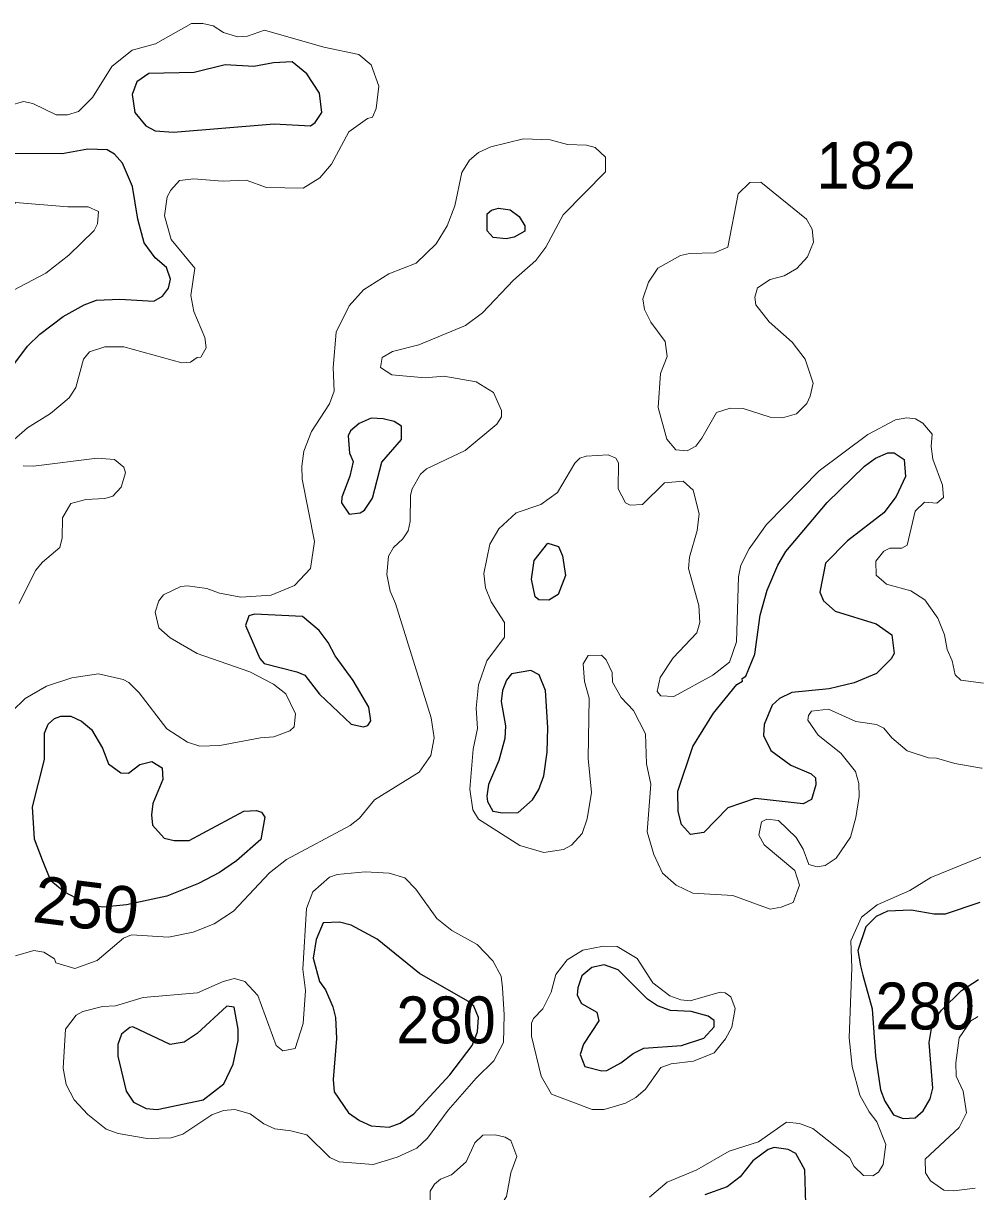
# Model space of a CAD drawing. Extents: x 763.2 to 816.8, y 7896.5 to 7952.7.
# Drawn here: x 812.672 to 815.949, y 7899.656 to 7903.644 of the extents above; entities that cross this region are included whole.
import ezdxf
from ezdxf.enums import TextEntityAlignment as Align

# ---------------------------------------------------------------- set-up
doc = ezdxf.new("R2010")
doc.units = 0
doc.header["$LTSCALE"] = 0.064
doc.layers.add('1', color=7, linetype='Continuous', lineweight=25)
doc.layers.add('2', color=7, linetype='Continuous', lineweight=13)
doc.layers.add('21', color=7, linetype='Continuous')
doc.layers.add('61', color=7, linetype='Continuous')

msp = doc.modelspace()

# ---------------------------------------------------------------- linework, layer by layer
at = {"layer": '1'}
for points in [[(813.5276, 7903.3004), (813.6524, 7903.2939), (813.6679, 7903.3056), (813.6907, 7903.34), (813.6826, 7903.4055), (813.6399, 7903.4714), (813.5899, 7903.5123), (813.5258, 7903.5092), (813.4586, 7903.4961), (813.3606, 7903.5026), (813.2554, 7903.4764), (813.0999, 7903.4729), (813.0596, 7903.4444), (813.0435, 7903.4016), (813.0529, 7903.3392), (813.0906, 7903.2942), (813.1224, 7903.2774), (813.1847, 7903.2727)], [(814.3333, 7903.0071), (814.364, 7902.9851), (814.3832, 7902.9525), (814.3829, 7902.9346), (814.3467, 7902.9144), (814.3199, 7902.9082), (814.2756, 7902.9131), (814.2546, 7902.9354), (814.2552, 7902.9935), (814.2696, 7903.0061), (814.2941, 7903.0128)], [(813.8211, 7901.9727), (813.8359, 7901.9824), (813.8638, 7902.0235), (813.8949, 7902.1466), (813.962, 7902.2234), (813.962, 7902.2693), (813.9378, 7902.2852), (813.8997, 7902.2945), (813.8595, 7902.2959), (813.8182, 7902.2779), (813.7882, 7902.2535), (813.7806, 7902.2361), (813.7846, 7902.1772), (813.7975, 7902.148), (813.7865, 7902.0982), (813.7591, 7902.0269), (813.7581, 7902.0074), (813.7837, 7901.9691)], [(814.9564, 7901.1759), (815.0275, 7901.2895), (815.1073, 7901.3867), (815.1262, 7901.3981), (815.1249, 7901.4074), (815.1378, 7901.4153), (815.1685, 7901.4902), (815.1864, 7901.6234), (815.2109, 7901.7089), (815.2469, 7901.7943), (815.2741, 7901.8409), (815.415, 7902.0087), (815.5421, 7902.1324), (815.5801, 7902.1601), (815.622, 7902.1778), (815.6433, 7902.1778), (815.678, 7902.1548), (815.6827, 7902.0975), (815.6503, 7902.0292), (815.6086, 7901.9729), (815.4841, 7901.8777), (815.4093, 7901.8008), (815.3905, 7901.7027), (815.4024, 7901.673), (815.443, 7901.6374), (815.5826, 7901.5943), (815.6362, 7901.557), (815.6443, 7901.4931), (815.6338, 7901.4748), (815.5837, 7901.4246), (815.507, 7901.3925), (815.4215, 7901.3728), (815.2941, 7901.3596), (815.2523, 7901.3389), (815.228, 7901.317), (815.2, 7901.2502), (815.1981, 7901.2125), (815.2233, 7901.162), (815.2912, 7901.1118), (815.3609, 7901.0825), (815.3748, 7901.069), (815.3769, 7901.0449), (815.3618, 7900.9946), (815.333, 7900.98), (815.1691, 7900.9979), (815.0765, 7900.9666), (814.9941, 7900.8816), (814.9484, 7900.8753), (814.9182, 7900.9095), (814.9072, 7900.9537), (814.9055, 7901.0228)], [(814.4059, 7901.7465), (814.4156, 7901.8107), (814.462, 7901.8701), (814.4979, 7901.8583), (814.5114, 7901.8263), (814.5226, 7901.7594), (814.4977, 7901.6949), (814.4657, 7901.6754), (814.4309, 7901.6756), (814.4191, 7901.6869)], [(813.8515, 7901.3092), (813.7978, 7901.4006), (813.7358, 7901.4855), (813.7128, 7901.5304), (813.6811, 7901.5715), (813.6244, 7901.6192), (813.461, 7901.6273), (813.4411, 7901.6216), (813.43, 7901.5887), (813.479, 7901.4764), (813.4939, 7901.4584), (813.6054, 7901.4307), (813.6332, 7901.4185), (813.6828, 7901.3547), (813.7912, 7901.2523), (813.8327, 7901.243), (813.8473, 7901.2468), (813.8583, 7901.2635)], [(814.4616, 7901.2404), (814.4536, 7901.367), (814.4324, 7901.4197), (814.4041, 7901.4348), (814.338, 7901.423), (814.3206, 7901.4021), (814.3072, 7901.367), (814.3025, 7901.3291), (814.317, 7901.2461), (814.3153, 7901.2027), (814.2952, 7901.1276), (814.26, 7901.0463), (814.2532, 7901.0063), (814.2561, 7900.9875), (814.2742, 7900.9543), (814.3072, 7900.9488), (814.3608, 7900.9504), (814.4097, 7900.994), (814.4308, 7901.0283), (814.4484, 7901.0753), (814.4602, 7901.1559)], [(813.4248, 7900.9544), (813.468, 7900.9565), (813.4845, 7900.9517), (813.4967, 7900.9344), (813.482, 7900.8585), (813.399, 7900.7848), (813.3409, 7900.745), (813.2702, 7900.7078), (813.1618, 7900.6649), (813.0246, 7900.6349), (812.9438, 7900.6268), (812.928, 7900.6292), (812.8712, 7900.6474), (812.8116, 7900.6798), (812.7659, 7900.7175), (812.7376, 7900.7871), (812.7098, 7900.8591), (812.7036, 7900.9691), (812.7442, 7901.1311), (812.7437, 7901.2209), (812.7566, 7901.2515), (812.7779, 7901.271), (812.8004, 7901.279), (812.8346, 7901.2789), (812.8709, 7901.2624), (812.9044, 7901.2331), (812.9425, 7901.17), (812.9632, 7901.1164), (813.0052, 7901.0854), (813.0307, 7901.084), (813.0698, 7901.1145), (813.1104, 7901.1238), (813.1456, 7901.1023), (813.1483, 7901.0623), (813.1145, 7900.9807), (813.1094, 7900.942), (813.1131, 7900.9071), (813.1524, 7900.8625), (813.1872, 7900.855), (813.2376, 7900.8549)], [(813.92, 7899.8758), (813.9581, 7899.8901), (814.0048, 7899.9216), (814.127, 7900.055), (814.2042, 7900.1549), (814.2217, 7900.2019), (814.2254, 7900.2501), (814.2097, 7900.2889), (814.1893, 7900.3059), (814.0241, 7900.4003), (813.8792, 7900.5183), (813.7912, 7900.5656), (813.7511, 7900.5756), (813.695, 7900.5738), (813.6713, 7900.5165), (813.6616, 7900.4531), (813.6827, 7900.3736), (813.7032, 7900.3453), (813.7286, 7900.2864), (813.7368, 7900.251), (813.7403, 7900.1787), (813.7289, 7900.0383), (813.7325, 7899.9965), (813.7819, 7899.9245), (813.8192, 7899.8986), (813.8595, 7899.8808)], [(814.7113, 7900.0955), (814.7536, 7900.1281), (814.7898, 7900.1463), (814.9186, 7900.1549), (814.9944, 7900.1798), (815.0299, 7900.2186), (815.0299, 7900.2401), (815.0089, 7900.255), (814.9514, 7900.2715), (814.881, 7900.2748), (814.8358, 7900.2901), (814.802, 7900.3127), (814.7015, 7900.4128), (814.6536, 7900.4307), (814.6124, 7900.4208), (814.5783, 7900.3924), (814.5638, 7900.3521), (814.5622, 7900.3266), (814.577, 7900.2981), (814.6286, 7900.2685), (814.6359, 7900.2394), (814.5835, 7900.1598), (814.5722, 7900.1244), (814.588, 7900.0837), (814.6458, 7900.068), (814.6629, 7900.0699)], [(813.1726, 7900.1586), (813.0459, 7900.2186), (813.0349, 7900.2167), (813.0075, 7900.1941), (812.9943, 7900.1582), (812.9942, 7900.1188), (813.0231, 7899.9989), (813.0485, 7899.9612), (813.091, 7899.9393), (813.1291, 7899.9367), (813.2856, 7899.9698), (813.3561, 7900.0242), (813.388, 7900.0907), (813.405, 7900.1721), (813.405, 7900.2101), (813.3917, 7900.2853), (813.367, 7900.2889), (813.2651, 7900.1956), (813.2211, 7900.1659)]]:
    msp.add_lwpolyline(points, close=True, dxfattribs=at)
for points in [[(812.5521, 7902.3637), (812.6858, 7902.5417), (812.7278, 7902.5835), (812.8084, 7902.643), (812.8792, 7902.6833), (812.922, 7902.6991), (813.0009, 7902.7022), (813.1173, 7902.6959), (813.1468, 7902.7123), (813.1671, 7902.7401), (813.1746, 7902.7712), (813.1602, 7902.8102), (813.1224, 7902.8436), (813.0847, 7902.8947), (813.0633, 7902.9751), (813.0448, 7903.0876), (813.0101, 7903.1663), (812.9831, 7903.1979), (812.9577, 7903.2125), (812.8924, 7903.215), (812.8051, 7903.1986), (812.6314, 7903.1995)], [(815.9364, 7900.6425), (815.8175, 7900.6036), (815.7806, 7900.6036), (815.7017, 7900.6166), (815.6213, 7900.613), (815.5821, 7900.5947), (815.547, 7900.5595), (815.5193, 7900.4794), (815.5292, 7900.4269), (815.5372, 7900.3947), (815.5692, 7900.2806), (815.5796, 7900.1188), (815.5976, 7900.003), (815.6122, 7899.9644), (815.6412, 7899.9177), (815.674, 7899.9054), (815.7153, 7899.9079), (815.7424, 7899.9321), (815.7665, 7899.9728), (815.7762, 7900.0088), (815.7636, 7900.1647), (815.7744, 7900.2337), (815.8051, 7900.2757), (815.8739, 7900.3426), (815.9319, 7900.3798)], [(815.3427, 7899.6144), (815.3393, 7899.7301), (815.3078, 7899.7867), (815.2817, 7899.7998), (815.2342, 7899.8062), (815.2138, 7899.7995), (815.1613, 7899.7616), (815.1179, 7899.7069), (815.0737, 7899.6729), (814.9977, 7899.6446)]]:
    msp.add_lwpolyline(points, dxfattribs=at)
at = {"layer": '2'}
for points in [[(812.6264, 7903.3636), (812.6727, 7903.3775), (812.7039, 7903.3708), (812.7845, 7903.3318), (812.823, 7903.3319), (812.8602, 7903.3429), (812.9083, 7903.3903), (812.9735, 7903.4964), (813.0432, 7903.5524), (813.1228, 7903.5742), (813.2463, 7903.6439), (813.2843, 7903.6439), (813.3198, 7903.6359), (813.3554, 7903.6122), (813.4034, 7903.598), (813.4369, 7903.5998), (813.4947, 7903.6206), (813.6975, 7903.5621), (813.8175, 7903.5374), (813.8587, 7903.5018), (813.8851, 7903.4296), (813.8765, 7903.3531), (813.8632, 7903.3238), (813.8464, 7903.3194), (813.783, 7903.2742), (813.7241, 7903.1632), (813.6844, 7903.1164), (813.6275, 7903.0816), (813.5021, 7903.0841), (813.4323, 7903.1081), (813.3502, 7903.1049), (813.254, 7903.113), (813.2047, 7903.1079), (813.175, 7903.075), (813.163, 7903.0518), (813.1538, 7902.9869), (813.1764, 7902.9067), (813.2569, 7902.8083), (813.244, 7902.715), (813.2538, 7902.6602), (813.2911, 7902.5721), (813.2964, 7902.5361), (813.2782, 7902.5048), (813.265, 7902.503), (813.2423, 7902.4872), (813.2134, 7902.4854), (813.0149, 7902.5395), (812.9505, 7902.5395), (812.8976, 7902.5228), (812.8774, 7902.4975), (812.8512, 7902.4005), (812.8289, 7902.3661), (812.7643, 7902.3125), (812.6863, 7902.2638), (812.6406, 7902.2234)], [(812.6337, 7901.2966), (812.6782, 7901.3389), (812.7512, 7901.3817), (812.8374, 7901.4103), (812.9285, 7901.4235), (813.0122, 7901.4039), (813.0324, 7901.3935), (813.0671, 7901.3591), (813.1613, 7901.2353), (813.2318, 7901.1906), (813.2747, 7901.1762), (813.3428, 7901.1786), (813.4815, 7901.2054), (813.5265, 7901.2087), (813.5818, 7901.2295), (813.5959, 7901.2428), (813.6005, 7901.2874), (813.5679, 7901.3558), (813.5254, 7901.3881), (813.4454, 7901.4305), (813.2654, 7901.4931), (813.173, 7901.5459), (813.134, 7901.5804), (813.1224, 7901.6344), (813.1339, 7901.6732), (813.1499, 7901.6928), (813.2093, 7901.7216), (813.2318, 7901.7242), (813.2982, 7901.7144), (813.3418, 7901.6988), (813.4139, 7901.685), (813.5181, 7901.6926), (813.5973, 7901.7246), (813.6525, 7901.783), (813.6661, 7901.8754), (813.6236, 7902.0877), (813.622, 7902.1329), (813.6288, 7902.1836), (813.6558, 7902.2505), (813.7163, 7902.3454), (813.7333, 7902.3886), (813.7288, 7902.4696), (813.7395, 7902.5895), (813.7845, 7902.6796), (813.8334, 7902.7346), (813.9189, 7902.7889), (814.0126, 7902.8258), (814.0805, 7902.8913), (814.1183, 7902.9525), (814.1444, 7903.0212), (814.1688, 7903.1346), (814.195, 7903.1767), (814.2248, 7903.2031), (814.2673, 7903.2228), (814.3789, 7903.2495), (814.4701, 7903.2463), (814.5285, 7903.2301), (814.5939, 7903.2279), (814.6238, 7903.2198), (814.6586, 7903.1867), (814.659, 7903.1374), (814.514, 7902.9908), (814.4551, 7902.8797), (814.4211, 7902.8343), (814.3446, 7902.7673), (814.2393, 7902.6556), (814.1804, 7902.6127), (814.022, 7902.5464), (813.9317, 7902.524), (813.897, 7902.5035), (813.8911, 7902.4695), (813.9293, 7902.4442)], [(813.9293, 7902.4442), (814.0436, 7902.4345), (814.1074, 7902.4393), (814.2179, 7902.4198), (814.277, 7902.3837), (814.3039, 7902.3227)], [(814.3039, 7902.3227), (814.3035, 7902.3008), (814.2882, 7902.2758), (814.1794, 7902.1855), (814.0478, 7902.1237), (814.0274, 7902.105), (813.9986, 7902.0555), (813.9932, 7902.0338), (813.9917, 7901.9431), (813.9855, 7901.9112), (813.9671, 7901.8839), (813.9355, 7901.8551), (813.9182, 7901.8257), (813.9129, 7901.763), (813.9237, 7901.7053), (813.9423, 7901.6635), (814.0638, 7901.2731), (814.0735, 7901.2049), (814.0625, 7901.1451), (814.0223, 7901.088), (813.8705, 7900.993), (813.8195, 7900.9312), (813.7873, 7900.9057), (813.5698, 7900.79), (813.5124, 7900.7439), (813.3895, 7900.6134), (813.3231, 7900.5701), (813.2517, 7900.5416), (813.1672, 7900.5251), (813.0408, 7900.5325), (813.0135, 7900.5207), (812.9241, 7900.4446), (812.8473, 7900.4181), (812.7832, 7900.4374), (812.7786, 7900.4506), (812.742, 7900.4738), (812.7083, 7900.4787), (812.6448, 7900.4607)], [(814.9777, 7901.657), (814.981, 7901.5993), (814.9702, 7901.5636), (814.8897, 7901.4783), (814.8456, 7901.4116), (814.8352, 7901.3631), (814.8472, 7901.3481), (814.8922, 7901.3465), (815.0254, 7901.4188), (815.0813, 7901.4635), (815.1059, 7901.5329), (815.1126, 7901.7549), (815.1207, 7901.7944), (815.1487, 7901.8508), (815.2079, 7901.9331), (815.3875, 7902.116), (815.5537, 7902.2407), (815.6478, 7902.2904), (815.6871, 7902.2978), (815.717, 7902.2943), (815.7412, 7902.2788), (815.773, 7902.2411), (815.7701, 7902.2001), (815.7754, 7902.1561), (815.8093, 7902.0681), (815.8125, 7902.026), (815.7892, 7902.0056), (815.7472, 7902.0099), (815.715, 7901.9783), (815.6877, 7901.8632), (815.6699, 7901.8529), (815.6287, 7901.8524), (815.608, 7901.8419), (815.5807, 7901.8085), (815.5825, 7901.7601), (815.6178, 7901.7292), (815.7003, 7901.7066), (815.7488, 7901.6765), (815.7931, 7901.6137), (815.8154, 7901.5565), (815.8242, 7901.5061), (815.8417, 7901.4677), (815.8524, 7901.4207), (815.8709, 7901.4024), (815.9491, 7901.3918)], [(815.9442, 7901.1012), (815.9418, 7901.1016), (815.8511, 7901.1175), (815.7878, 7901.1357), (815.7609, 7901.1367), (815.6887, 7901.1605), (815.6364, 7901.2056), (815.6081, 7901.2386), (815.5838, 7901.2506), (815.5135, 7901.261), (815.4193, 7901.3033), (815.3617, 7901.2958), (815.351, 7901.2815), (815.3494, 7901.265), (815.3843, 7901.2146), (815.462, 7901.153), (815.5117, 7901.09), (815.5232, 7901.0496), (815.5249, 7901.0044), (815.5132, 7900.9328), (815.4943, 7900.8665), (815.4457, 7900.7943), (815.4085, 7900.7696), (815.3815, 7900.7647), (815.3528, 7900.7731), (815.3329, 7900.8248), (815.3096, 7900.8649), (815.2495, 7900.9234), (815.2093, 7900.9273), (815.1909, 7900.918), (815.1816, 7900.8728), (815.1999, 7900.8402), (815.305, 7900.7528), (815.3212, 7900.7026), (815.2995, 7900.6435), (815.2587, 7900.627), (815.2201, 7900.6202), (815.0935, 7900.6674), (814.9565, 7900.6745), (814.8996, 7900.7018), (814.8534, 7900.743), (814.8232, 7900.8064), (814.8005, 7900.8847), (814.8133, 7901.0469), (814.7985, 7901.1162), (814.7953, 7901.2191), (814.7541, 7901.2987), (814.7117, 7901.3433), (814.6822, 7901.3949), (814.6818, 7901.4285), (814.6615, 7901.4717), (814.6448, 7901.4875), (814.6, 7901.4859), (814.5821, 7901.4573), (814.5865, 7901.397), (814.603, 7901.3408), (814.5999, 7901.1351), (814.6112, 7901.0187), (814.5966, 7900.9281), (814.5796, 7900.8782), (814.5422, 7900.8387), (814.5151, 7900.824), (814.4478, 7900.8141), (814.3668, 7900.8374), (814.2256, 7900.9273), (814.2055, 7900.9593), (814.1956, 7901.0299), (814.207, 7901.1666), (814.2217, 7901.2364), (814.217, 7901.306), (814.2253, 7901.3856), (814.2538, 7901.4678), (814.3138, 7901.5482), (814.3137, 7901.5986), (814.2683, 7901.6691), (814.2495, 7901.7172), (814.2433, 7901.7662), (814.2641, 7901.866), (814.2949, 7901.9183), (814.354, 7901.9732), (814.4375, 7902.0014), (814.4951, 7902.0424), (814.5545, 7902.1423), (814.5716, 7902.1595), (814.5933, 7902.1663), (814.6681, 7902.1714), (814.6945, 7902.1601), (814.7033, 7902.1442), (814.7019, 7902.0549), (814.7273, 7902.0069), (814.7425, 7901.9993), (814.7846, 7902.0014), (814.8597, 7902.0758), (814.9235, 7902.0808), (814.958, 7902.051)], [(812.6715, 7902.1338), (812.7072, 7902.1321), (812.9235, 7902.1599), (812.9836, 7902.1549), (813.0149, 7902.1292), (813.0202, 7902.1093), (813.0064, 7902.0603), (812.978, 7902.0305), (812.9506, 7902.0221), (812.8848, 7902.0185), (812.8345, 7902.0049), (812.8054, 7901.9559), (812.8051, 7901.8878), (812.7968, 7901.8545), (812.7378, 7901.8049), (812.7136, 7901.7758), (812.6579, 7901.6633)], [(814.958, 7902.051), (814.9778, 7901.9697), (814.971, 7901.9128), (814.945, 7901.8213), (814.9417, 7901.7827), (814.9777, 7901.657)], [(814.8091, 7899.6369), (814.8688, 7899.6878), (814.9699, 7899.7303), (815.0808, 7899.7941), (815.1814, 7899.8263), (815.2766, 7899.8936), (815.3213, 7899.8883), (815.3668, 7899.8713), (815.4911, 7899.7728), (815.5075, 7899.7424), (815.5391, 7899.7113), (815.5713, 7899.7099), (815.59, 7899.722), (815.6059, 7899.7488), (815.6151, 7899.8167), (815.5845, 7899.8946), (815.558, 7899.9282), (815.5261, 7899.9854), (815.5006, 7900.0827), (815.4906, 7900.1805), (815.4988, 7900.4204), (815.4954, 7900.5125), (815.5322, 7900.5928), (815.5855, 7900.6347), (815.697, 7900.6839), (815.7688, 7900.7287), (815.939, 7900.7978)], [(815.9297, 7900.2535), (815.9251, 7900.2507), (815.906, 7900.239), (815.8655, 7900.1807), (815.8539, 7900.0957), (815.8555, 7900.0504), (815.8797, 7899.9991), (815.8911, 7899.9245), (815.8659, 7899.8745), (815.7501, 7899.7674), (815.7506, 7899.7207), (815.7674, 7899.6927), (815.8132, 7899.6605), (815.8469, 7899.6587), (815.9198, 7899.6677)]]:
    msp.add_lwpolyline(points, dxfattribs=at)
for points in [[(815.1717, 7902.6833), (815.1687, 7902.7095), (815.1777, 7902.7409), (815.2209, 7902.7694), (815.2684, 7902.7818), (815.3113, 7902.8075), (815.3479, 7902.8475), (815.3689, 7902.8969), (815.3641, 7902.9415), (815.345, 7902.9755), (815.1891, 7903.1019), (815.151, 7903.1009), (815.111, 7903.0621), (815.0762, 7902.8804), (815.0304, 7902.8601), (814.9449, 7902.858), (814.9147, 7902.8513), (814.8377, 7902.808), (814.8049, 7902.7606), (814.7856, 7902.7032), (814.7918, 7902.6672), (814.8135, 7902.6234), (814.8625, 7902.5576), (814.8692, 7902.5073), (814.8465, 7902.4491), (814.8388, 7902.3325), (814.8681, 7902.2251), (814.8992, 7902.1881), (814.9371, 7902.1848), (814.9669, 7902.2002), (814.9874, 7902.2279), (815.0371, 7902.3157), (815.0837, 7902.3308), (815.1283, 7902.3291), (815.221, 7902.2997), (815.2632, 7902.2976), (815.3107, 7902.3109), (815.3455, 7902.3464), (815.3576, 7902.3714), (815.3669, 7902.4162), (815.34, 7902.4971), (815.2953, 7902.5554), (815.2172, 7902.6254)], [(812.6014, 7902.9395), (812.6281, 7903.0085), (812.6449, 7903.0325), (812.8235, 7903.0178), (812.8932, 7903.0177), (812.9284, 7903.0014), (812.9252, 7902.9594), (812.9142, 7902.9366), (812.8269, 7902.8525), (812.7484, 7902.7913), (812.6142, 7902.7206), (812.5563, 7902.7067), (812.512, 7902.7039), (812.4972, 7902.7152), (812.4898, 7902.734), (812.4912, 7902.7706), (812.5643, 7902.8718)], [(814.2213, 7900.5001), (814.1347, 7900.5477), (814.0832, 7900.5879), (814.0114, 7900.6887), (813.9742, 7900.7272), (813.9208, 7900.743), (813.8382, 7900.7482), (813.7426, 7900.7383), (813.7163, 7900.73), (813.6595, 7900.6794), (813.6388, 7900.6225), (813.6257, 7900.4153), (813.635, 7900.3422), (813.627, 7900.2297), (813.5993, 7900.1445), (813.5579, 7900.1369), (813.5354, 7900.1548), (813.4727, 7900.3252), (813.4282, 7900.3731), (813.3921, 7900.3831), (813.3541, 7900.3734), (813.2661, 7900.3344), (813.0812, 7900.3192), (812.9865, 7900.2907), (812.9426, 7900.2878), (812.8749, 7900.2715), (812.8519, 7900.2588), (812.816, 7900.2107), (812.8085, 7900.0779), (812.818, 7900.0216), (812.8459, 7899.9697), (812.8917, 7899.9188), (812.9551, 7899.8698), (812.9958, 7899.8542), (813.0945, 7899.8378), (813.1766, 7899.8394), (813.216, 7899.8526), (813.3153, 7899.9185), (813.3548, 7899.9331), (813.3937, 7899.9363), (813.4459, 7899.9215), (813.4922, 7899.8871), (813.5304, 7899.87), (813.5848, 7899.8638), (813.6395, 7899.8494), (813.7185, 7899.7726), (813.7499, 7899.7579), (813.8662, 7899.749), (813.9479, 7899.7732), (814.0149, 7899.8041), (814.0514, 7899.8383), (814.1216, 7899.9347), (814.2169, 7900.0431), (814.2777, 7900.1023), (814.3102, 7900.1649), (814.3129, 7900.2599), (814.307, 7900.3513), (814.3025, 7900.392), (814.2743, 7900.4442)], [(814.5279, 7900.4477), (814.5815, 7900.4806), (814.6524, 7900.4934), (814.6982, 7900.4931), (814.7673, 7900.4519), (814.8201, 7900.3686), (814.8786, 7900.3245), (814.9153, 7900.3111), (814.9476, 7900.3078), (815.0504, 7900.337), (815.0674, 7900.3347), (815.086, 7900.3207), (815.1007, 7900.2813), (815.0897, 7900.2179), (815.0677, 7900.1774), (815.0295, 7900.1303), (814.959, 7900.1017), (814.8825, 7900.0923), (814.8474, 7900.0797), (814.7956, 7900.0059), (814.7625, 7899.977), (814.7274, 7899.9585), (814.6538, 7899.9367), (814.6136, 7899.9364), (814.4742, 7899.9886), (814.4386, 7900.0504), (814.4061, 7900.1872), (814.4058, 7900.2315), (814.413, 7900.2471), (814.4448, 7900.2802), (814.4736, 7900.3371), (814.4889, 7900.3967)], [(814.0923, 7899.5645), (814.0604, 7899.6208), (814.0608, 7899.6578), (814.0756, 7899.6814), (814.0962, 7899.6991), (814.1327, 7899.7137), (814.1833, 7899.7583), (814.2131, 7899.8231), (814.2404, 7899.8489), (814.2825, 7899.8505), (814.3164, 7899.8425), (814.3357, 7899.8302), (814.3562, 7899.7757), (814.3353, 7899.7203), (814.3203, 7899.639), (814.277, 7899.5711), (814.1718, 7899.5255), (814.1243, 7899.5302)]]:
    msp.add_lwpolyline(points, close=True, dxfattribs=at)

# ---------------------------------------------------------------- texts
at = {"layer": '21', "width": 0.95}
msp.add_text('182', height=0.16, dxfattribs=at).set_placement((815.7182, 7903.0794), align=Align.RIGHT)
for p in [(815.58, 7900.2097), (813.945, 7900.1623)]:
    msp.add_text('280', height=0.16, dxfattribs=at).set_placement(p)
at = {"layer": '61'}
msp.add_text('250', height=0.16, rotation=352.872, dxfattribs=at).set_placement((812.8771, 7900.5549), align=Align.CENTER)

doc.saveas('drawing.dxf')
